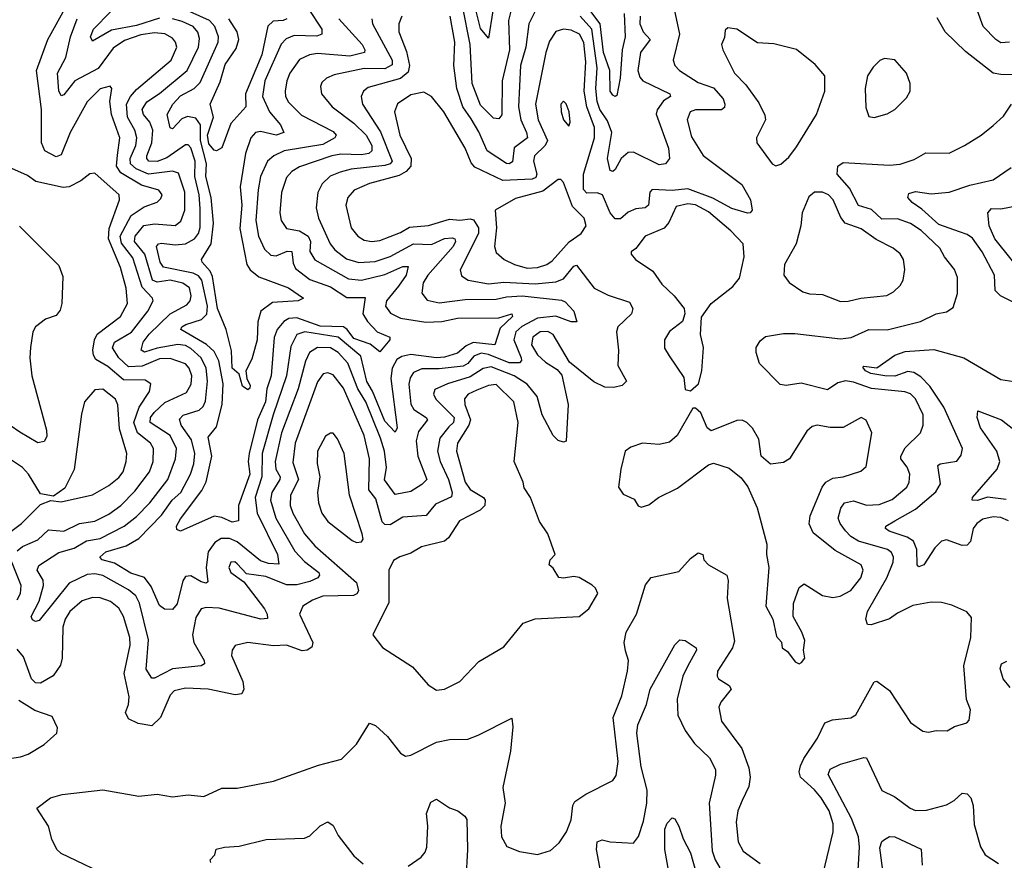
# Model space of a CAD drawing. Extents: x 1443846 to 1577407, y 839182 to 927291.
# Tile 524 of 535: x 1560544 to 1564348, y 908194 to 911441. Entities that reach past the tile are written whole.
import ezdxf

# ---------------------------------------------------------------- set-up
doc = ezdxf.new("R2010")
doc.units = 0

msp = doc.modelspace()

# ---------------------------------------------------------------- linework, layer by layer
at = {"layer": '0CON20XD'}
for points in [[(1562560, 911525), (1562511.6, 911425), (1562499, 911335), (1562479.5, 911265), (1562470.6, 911105), (1562480.1, 911055), (1562502.5, 911005), (1562505.5, 910984.5), (1562455, 910945.9), (1562447.6, 910892.4), (1562435.6, 910884.4), (1562425, 910886.3), (1562349.7, 910935), (1562318.5, 911008.5), (1562288.5, 911058.5), (1562256.6, 911105), (1562233.3, 911175), (1562221.9, 911265), (1562225.2, 911355), (1562207, 911455)], [(1562372.6, 911475), (1562355, 911370), (1562325, 911407.7), (1562297.8, 911515)], [(1563072, 911482), (1563093.2, 911385), (1563069.1, 911285), (1563075.5, 911265), (1563093.3, 911245), (1563165, 911198.4), (1563225, 911177.6), (1563262.3, 911135), (1563268.7, 911115), (1563267.5, 911102.5), (1563255, 911092.9), (1563155, 911093), (1563134.7, 911085), (1563122.4, 911055), (1563138.9, 910988.9), (1563185, 910916.5), (1563334.5, 910805), (1563367.8, 910745), (1563374.2, 910705.8), (1563366.2, 910695), (1563355.5, 910694.5), (1563295, 910711.6), (1563222.3, 910752.3), (1563125, 910788.5), (1563065, 910781.3), (1562988, 910785), (1562979.1, 910775), (1562973.6, 910725), (1562960, 910715), (1562925, 910710.7), (1562895, 910697.5), (1562865, 910672.1), (1562845, 910671.8), (1562824.8, 910694.8), (1562795.2, 910765.2), (1562775, 910772.6), (1562735, 910771.6), (1562722.5, 910785), (1562722, 910845), (1562764.5, 910985), (1562765.2, 911024.8), (1562735.8, 911105), (1562724.3, 911165), (1562730.9, 911279.1), (1562723.5, 911353.5), (1562706.9, 911385), (1562675, 911400.3), (1562644.7, 911405.3), (1562615, 911396.4), (1562591.4, 911358.6), (1562576.7, 911315), (1562536.9, 911115), (1562547.3, 911055), (1562583.5, 910975), (1562574.4, 910955.6), (1562533, 910915), (1562529.3, 910895), (1562542.1, 910845), (1562538, 910832), (1562524.3, 910825.7), (1562410.6, 910820.6), (1562302.1, 910872.1), (1562287.9, 910887.9), (1562264.7, 910945), (1562183.1, 911085), (1562135.2, 911145.2), (1562105, 911162), (1562055, 911151.1), (1562003.9, 911116.1), (1561992.8, 911085), (1562013, 910995), (1562057.2, 910905), (1562054.8, 910875), (1562036.7, 910855), (1562010.1, 910839.9), (1561895, 910808.5), (1561837, 910783), (1561812.5, 910755), (1561804.6, 910725), (1561825, 910637.5), (1561850.5, 910605), (1561875, 910589.3), (1561905, 910584.2), (1561935, 910588.6), (1562015, 910619.4), (1562050.1, 910639.9), (1562123.7, 910646.3), (1562205, 910670.3), (1562245, 910667), (1562285, 910672.4), (1562297.6, 910667.6), (1562316.8, 910636.8), (1562316.1, 910615), (1562245.3, 910475), (1562251.2, 910451.2), (1562277.1, 910435), (1562355, 910421.2), (1562415, 910427), (1562535, 910420.8), (1562615, 910429.2), (1562645, 910440.2), (1562685, 910489.6), (1562695, 910492.5), (1562764.1, 910404.1), (1562817.4, 910377.4), (1562900.4, 910350.4), (1562912.5, 910325), (1562907.1, 910305), (1562855.3, 910255), (1562849.7, 910235), (1562857.5, 910165), (1562854.5, 910105), (1562888.6, 910045), (1562872.1, 910027.9), (1562839.3, 910020.7), (1562805, 910021.1), (1562762.1, 910042.1), (1562668.6, 910118.6), (1562604.7, 910225), (1562585, 910236.5), (1562555, 910236), (1562526.5, 910215), (1562521.2, 910185), (1562545, 910146.1), (1562575, 910118.2), (1562620, 910090), (1562638, 910068), (1562662.5, 909955), (1562655, 909813.3), (1562645, 909808.8), (1562625, 909816), (1562604.6, 909834.6), (1562562.4, 909915), (1562543, 909985), (1562505, 910033.8), (1562454.1, 910065), (1562365, 910100.3), (1562335, 910094.1), (1562285, 910061.4), (1562196.5, 910035), (1562148, 910012), (1562142.3, 909995), (1562152, 909975), (1562222.9, 909905), (1562220.6, 909885), (1562202, 909868), (1562167.3, 909825), (1562158.9, 909775), (1562168.1, 909735), (1562200.3, 909665), (1562214.3, 909615), (1562212.4, 909597.6), (1562150.3, 909569.7), (1562115, 909525.4), (1562025, 909519.7), (1561975, 909490.4), (1561955, 909490.5), (1561945, 909501.8), (1561920.5, 909590.5), (1561893, 909625), (1561896.2, 909745), (1561875.4, 909835.4), (1561795, 910018.2), (1561755, 910069.3), (1561735, 910077.3), (1561716.5, 910073.5), (1561695, 910042.2), (1561608.8, 909805), (1561599.5, 909730.5), (1561621, 909665), (1561590.6, 909605), (1561589.6, 909565), (1561599.1, 909535), (1561645, 909455.3), (1561685, 909409.2), (1561845, 909266.8), (1561853.1, 909235), (1561846.8, 909223.2), (1561833.6, 909216.4), (1561715, 909213.7), (1561675, 909198.2), (1561638.5, 909175), (1561625.5, 909145), (1561677.3, 909035), (1561672.6, 909017.4), (1561655, 909005.3), (1561635, 909003.5), (1561575, 909024.7), (1561525, 909021.8), (1561425, 909035.4), (1561376.5, 909023.5), (1561364.6, 909005.4), (1561362.9, 908985), (1561406.4, 908885), (1561409.6, 908855), (1561402.6, 908837.4), (1561377.1, 908832.9), (1561272.5, 908855), (1561185, 908858.8), (1561141.2, 908848.8), (1561125, 908831.4), (1561087.9, 908745), (1561055, 908712.6), (1561001.6, 908721.6), (1560965, 908740.6), (1560952.8, 908765), (1560965.2, 908795), (1560967.8, 908825), (1560947.5, 908915), (1560971.3, 909025), (1560970.2, 909055), (1560945.2, 909135.2), (1560927.9, 909167.9), (1560895, 909194.1), (1560855, 909208.1), (1560825, 909208.7), (1560785, 909196.1), (1560738.3, 909155), (1560720.3, 909125), (1560711.1, 909095), (1560708.4, 908975), (1560702.4, 908947.6), (1560673.3, 908906.7), (1560625, 908877.9), (1560605, 908879.3), (1560589.5, 908895), (1560559.3, 908979.3), (1560535, 909009.1)], [(1560922.4, 910917.6), (1560930.6, 910985), (1560899.3, 911075), (1560892.8, 911125), (1560900, 911175), (1560894, 911184), (1560855, 911174.6), (1560805, 911123.5), (1560738.8, 911005), (1560705, 910919.6), (1560685, 910911.4), (1560641.8, 910935), (1560628.6, 910965), (1560629, 911095), (1560608.9, 911245), (1560652.8, 911365), (1560725.5, 911494.5)], [(1561085, 911447.7), (1560995, 911419.5), (1560898.5, 911401.5), (1560825, 911358.6), (1560817.3, 911375), (1560830, 911405), (1560895, 911472.3)], [(1561659.1, 911485), (1561711.9, 911405), (1561710.9, 911385), (1561692, 911378), (1561605, 911380), (1561573.1, 911366.9), (1561555, 911346.2), (1561491, 911205), (1561482.5, 911145), (1561509.3, 911085), (1561551.2, 911035), (1561564.4, 911005), (1561535, 910994.8), (1561475, 911008.8), (1561455, 911005.9), (1561436.9, 910985), (1561416, 910925), (1561396.2, 910795), (1561402.8, 910725), (1561395.1, 910635.1), (1561422.1, 910495), (1561435.1, 910475.1), (1561468.5, 910448.5), (1561582.5, 910405), (1561640, 910365), (1561620, 910355), (1561521.4, 910348.6), (1561475.3, 910315), (1561464.7, 910274.7), (1561461.9, 910205), (1561440.6, 910129.4), (1561417.5, 910085), (1561421.4, 910055), (1561435, 910027.5), (1561432.7, 910017.3), (1561425, 910011.2), (1561405, 910025.7), (1561391.5, 910071.5), (1561364.8, 910095), (1561362.5, 910162.5), (1561342.5, 910245), (1561308.8, 910325), (1561288.8, 910448.8), (1561280.3, 910470.3), (1561249.1, 910505), (1561246.6, 910515), (1561283.6, 910575), (1561293, 910655), (1561284.2, 910755), (1561263.2, 910835), (1561265.6, 910885), (1561242.1, 910975), (1561243.3, 911035), (1561225, 911060.6), (1561192.8, 911067.2), (1561171.2, 911058.8), (1561135, 911020), (1561125, 911023.3), (1561113.7, 911075), (1561135.7, 911115), (1561165, 911147), (1561218.7, 911175), (1561241.9, 911198.1), (1561310.4, 911355), (1561311.7, 911375), (1561298.5, 911415), (1561278.1, 911438.1), (1561165, 911489.1)], [(1562444, 911485), (1562432, 911438), (1562436.6, 911325), (1562407.8, 911205), (1562406.8, 911073.2), (1562395, 911058.1), (1562375, 911060.9), (1562325, 911111.3), (1562292.3, 911195), (1562284.6, 911345), (1562255.4, 911495)], [(1562864.2, 911215), (1562851.4, 911148.6), (1562845, 911144.3), (1562835, 911150), (1562825.6, 911165), (1562824, 911245), (1562799.2, 911315), (1562786.2, 911425), (1562739.1, 911489.1)], [(1562879.9, 911465), (1562883.3, 911375), (1562872.3, 911325), (1562864.2, 911215)], [(1564368, 911355), (1564335, 911352.2), (1564315, 911364.7), (1564265.8, 911415), (1564244.8, 911475)], [(1562020.3, 911455), (1562009.2, 911425), (1562009.3, 911395), (1562038.4, 911318.4), (1562050.2, 911265), (1562045, 911238.8), (1562015, 911213.6), (1561891, 911179), (1561872.9, 911165), (1561863.9, 911145), (1561868.4, 911115), (1561937.6, 911007.6), (1561983.6, 910895), (1561975.1, 910884.9), (1561955, 910878.4), (1561825, 910864.5), (1561782.8, 910852.8), (1561743.2, 910836.8), (1561713.1, 910806.9), (1561695.7, 910774.3), (1561689.2, 910715), (1561698.8, 910675), (1561743.8, 910575), (1561761.8, 910551.8), (1561807.3, 910517.3), (1561855, 910502.9), (1561917, 910507), (1561975, 910526.2), (1562065, 910575.2), (1562135, 910572.2), (1562185, 910595.6), (1562215, 910599.1), (1562224.7, 910594.7), (1562228, 910585), (1562218.4, 910565), (1562120.8, 910455), (1562103.5, 910425), (1562097.3, 910385), (1562117.8, 910357.8), (1562165, 910348), (1562265, 910360), (1562385, 910361.6), (1562425, 910371.1), (1562485, 910374.5), (1562637.9, 910357.9), (1562651.7, 910351.7), (1562684.4, 910315), (1562696.1, 910273.9), (1562675, 910273.5), (1562615.4, 910295.4), (1562545, 910288.8), (1562483.7, 910256.3), (1562461.1, 910235), (1562453, 910205), (1562481.2, 910135), (1562483.2, 910125), (1562474.8, 910115.2), (1562435, 910116.3), (1562355, 910148.4), (1562327.5, 910152.5), (1562299.2, 910140.8), (1562275, 910113.3), (1562257.2, 910102.8), (1562165, 910092.4), (1562098.1, 910091.9), (1562065, 910078.2), (1562052.3, 910057.7), (1562046.9, 910033.1), (1562055, 909955.6), (1562067.1, 909935), (1562114.6, 909905), (1562120, 909895), (1562085, 909850.4), (1562075.5, 909814.5), (1562082.9, 909755), (1562117.1, 909665), (1562097.6, 909645), (1562055, 909619.1), (1561995, 909607.5), (1561953.1, 909663.1), (1561961.8, 909711.8), (1561953, 909775), (1561938.2, 909825), (1561881.4, 909965), (1561850.4, 910015), (1561812.3, 910115), (1561775, 910156.2), (1561745, 910174), (1561694.3, 910175), (1561663.3, 910155), (1561648, 910122), (1561620.1, 910015), (1561555.8, 909845), (1561530.6, 909735), (1561533.9, 909705), (1561550.3, 909675), (1561549.7, 909665), (1561518.1, 909615), (1561512.7, 909585), (1561533.2, 909515), (1561607.4, 909387.4), (1561645, 909348.1), (1561699.7, 909305), (1561702.7, 909295), (1561696.4, 909285), (1561665, 909270.9), (1561615, 909258.5), (1561575, 909258.3), (1561495, 909290.1), (1561420.7, 909300.7), (1561385, 909339.2), (1561375, 909346.2), (1561360, 909345), (1561352.7, 909325), (1561360, 909305), (1561409.6, 909269.6), (1561489.5, 909165), (1561500.7, 909145), (1561502.2, 909127.8), (1561475.3, 909124.7), (1561315, 909167.6), (1561265, 909170.3), (1561245.2, 909164.8), (1561225, 909131.4), (1561211.3, 909065), (1561217.4, 909035), (1561257.5, 908965), (1561257.7, 908952.3), (1561245.2, 908944.8), (1561135, 908933.8), (1561065, 908896.9), (1561055, 908898), (1561032.7, 908932.7), (1561042.3, 909045), (1561007.3, 909187.3), (1560992.5, 909215), (1560965, 909238.8), (1560865, 909294), (1560835, 909300.3), (1560805, 909297.4), (1560735.9, 909264.1), (1560619.3, 909120.7), (1560605, 909116.7), (1560593.2, 909123.2), (1560589.2, 909135), (1560620, 909195), (1560636.8, 909255), (1560635.5, 909275.5), (1560611.3, 909315), (1560617.8, 909332.2), (1560695, 909382.5), (1560755, 909400.2), (1560802.4, 909427.6), (1560855, 909436.7), (1560948.4, 909485), (1560995, 909522.1), (1561046.9, 909575), (1561116.5, 909665), (1561146.8, 909745), (1561150, 909785), (1561125.6, 909835), (1561048.6, 909885), (1561049.2, 909905), (1561063.3, 909923.3), (1561105, 909962.9), (1561189, 910001), (1561206.3, 910033.7), (1561209, 910065), (1561199.2, 910095), (1561185, 910111.4), (1561125, 910131.9), (1561085, 910131.4), (1561017.3, 910102.7), (1560965, 910100.6), (1560926.8, 910135), (1560903.3, 910173.3), (1560910, 910195), (1560975.7, 910234.3), (1561039.7, 910315), (1561059.5, 910355), (1561056.7, 910365), (1561017.5, 910407.5), (1560981.1, 910521.1), (1560937.9, 910577.9), (1560932.5, 910605), (1560974.5, 910685.5), (1561025, 910718.4), (1561075, 910736.1), (1561089.9, 910750.1), (1561094.5, 910765), (1561082.4, 910782.4), (1561015, 910802.3), (1560935, 910849.7), (1560918.1, 910875), (1560922.4, 910917.6)], [(1561904.7, 911445), (1561906.9, 911425), (1561983.7, 911285), (1561982.6, 911267.4), (1561955, 911252), (1561875, 911252.9), (1561758.8, 911228.8), (1561728.9, 911215), (1561711.7, 911198.3), (1561706.2, 911183.8), (1561710, 911155), (1561751.1, 911105), (1561835, 911041.3), (1561882.5, 910995), (1561904.8, 910955), (1561904.2, 910935), (1561892.5, 910925), (1561865, 910918.8), (1561785, 910921.2), (1561750, 910915), (1561625, 910873.3), (1561595.4, 910855), (1561575, 910831.4), (1561555.9, 910774.1), (1561548.8, 910695), (1561554.6, 910665), (1561574.7, 910634.7), (1561625, 910625.2), (1561658.5, 910605), (1561667.5, 910585), (1561665.5, 910545.5), (1561685, 910514.2), (1561815, 910440.5), (1561865, 910435.5), (1561955, 910457.2), (1562025, 910487.8), (1562045, 910487.5), (1562037.5, 910455), (1562008.1, 910411.9), (1561961.5, 910355), (1561957.8, 910335), (1561977.2, 910307.2), (1562015, 910288.4), (1562112.7, 910272.7), (1562175, 910275.2), (1562235, 910288.7), (1562395, 910289.5), (1562445.4, 910305.4), (1562448.1, 910295), (1562400.5, 910249.5), (1562379.2, 910185), (1562295.7, 910194.3), (1562268.5, 910181.5), (1562235, 910152.8), (1562185, 910137.9), (1562155, 910135.1), (1562055, 910147.3), (1562020.2, 910139.8), (1562001.4, 910128.6), (1561983.5, 910095), (1561978.6, 910055), (1562002.1, 909865), (1561995, 909847.5), (1561955, 909890.7), (1561906.6, 910006.6), (1561885, 910043.9), (1561861.5, 910141.5), (1561775, 910214.4), (1561645.2, 910234.8), (1561615.1, 910224.9), (1561591.6, 910178.4), (1561575.4, 910065), (1561523.9, 909915), (1561481.1, 909765), (1561479.2, 909675), (1561453.4, 909595), (1561461.2, 909535), (1561540, 909375), (1561545, 909337.5), (1561505, 909340.4), (1561475, 909350.2), (1561385, 909424.5), (1561355, 909436.5), (1561323.2, 909436.8), (1561298.4, 909421.6), (1561272.6, 909385), (1561265.2, 909325.2), (1561270.7, 909269.3), (1561265, 909264.6), (1561245, 909269.6), (1561205, 909293.1), (1561185, 909290), (1561175, 909274), (1561153.1, 909185), (1561135, 909162.3), (1561104, 909164), (1561085, 909177.5), (1561051.7, 909251.7), (1561025.9, 909285.9), (1560973.4, 909303.4), (1560911.1, 909341.1), (1560862.7, 909355), (1560854, 909365), (1560877.5, 909385), (1560955, 909409.1), (1561005, 909436.7), (1561092.6, 909527.4), (1561133.5, 909585), (1561166.7, 909615), (1561204.1, 909685), (1561217.3, 909725), (1561220.5, 909765), (1561207.6, 909817.6), (1561168.2, 909875), (1561161.7, 909898.3), (1561176.1, 909913.9), (1561237.6, 909932.4), (1561253.3, 909946.7), (1561262.5, 909967.5), (1561270.3, 910045), (1561264.9, 910095), (1561245.5, 910135), (1561205, 910170.5), (1561185, 910182.8), (1561155, 910186.7), (1561075, 910172.4), (1561026.6, 910156.6), (1561012.9, 910165), (1561021.5, 910195), (1561043.8, 910226.2), (1561125.6, 910304.4), (1561190.5, 910339.5), (1561202.8, 910355), (1561207, 910375), (1561199.8, 910405), (1561175, 910423.8), (1561125, 910435.4), (1561075, 910427.8), (1561057.5, 910435), (1561027.6, 910535), (1560987.3, 910585), (1560990.6, 910605), (1561023.9, 910646.1), (1561065, 910652.5), (1561145, 910645.9), (1561167.2, 910662.8), (1561181.6, 910705), (1561182, 910775), (1561158.3, 910848.3), (1561135, 910856.8), (1561041.5, 910845), (1560994.8, 910865), (1560971.7, 910885), (1560971.6, 910905), (1560992.4, 910955), (1560997.2, 910985), (1560988.9, 911015), (1560960.6, 911065), (1560957.1, 911115), (1560971.7, 911145), (1560995, 911171.2), (1561129.7, 911285), (1561151.6, 911335), (1561146.8, 911355), (1561135, 911370), (1561105, 911386.5), (1561065, 911391), (1561012.6, 911382.6), (1560949.1, 911360.9), (1560905, 911331.6), (1560847.8, 911252.2), (1560757.8, 911205), (1560715, 911151.1), (1560705, 911147.5), (1560695, 911166.2), (1560690, 911235), (1560722.4, 911295), (1560741, 911375), (1560766.7, 911445)], [(1561776.8, 911445), (1561867.8, 911345), (1561878.2, 911325), (1561876.2, 911315), (1561819.4, 911300.6), (1561695, 911310.8), (1561663.8, 911306.2), (1561625, 911287.8), (1561587.4, 911235), (1561575.7, 911205), (1561570, 911165), (1561571.6, 911145), (1561583, 911123), (1561632.5, 911072.5), (1561755, 911009.1), (1561766.4, 910995), (1561762.2, 910985), (1561715, 910959.4), (1561565.7, 910934.3), (1561526.2, 910915), (1561501.2, 910895), (1561473.9, 910836.1), (1561465.5, 910784.5), (1561456.7, 910665), (1561466.5, 910605), (1561490, 910555), (1561515, 910531.6), (1561535, 910529.3), (1561577, 910547), (1561595, 910545.4), (1561601, 910501), (1561610.1, 910480.1), (1561665, 910437.1), (1561745, 910408.8), (1561807.7, 910367.7), (1561878.6, 910368.6), (1561869.8, 910305), (1561888.1, 910275), (1561925.6, 910235), (1561973.8, 910215), (1561973.8, 910205), (1561935, 910158.6), (1561898.4, 910188.4), (1561835, 910209.3), (1561809.8, 910245), (1561794.9, 910254.9), (1561705, 910256.9), (1561615, 910289.6), (1561583.6, 910286.4), (1561564.2, 910275.8), (1561538.8, 910245), (1561526.9, 910213.1), (1561515.1, 910064.9), (1561499.5, 910015), (1561493.4, 909965), (1561462.3, 909895), (1561431.2, 909765), (1561427.4, 909735), (1561433.1, 909685), (1561390, 909565), (1561389.2, 909505), (1561365, 909500.6), (1561325, 909518.6), (1561295, 909522.8), (1561165, 909465.6), (1561151.7, 909471.7), (1561149.6, 909485), (1561165, 909512.9), (1561247.7, 909622.3), (1561264.5, 909655.5), (1561286.8, 909755), (1561272, 909828), (1561305, 909868.6), (1561326.4, 909955), (1561330.8, 910035), (1561313, 910123), (1561295, 910158.9), (1561266.5, 910186.5), (1561166.2, 910245), (1561170.7, 910255), (1561185.7, 910264.3), (1561246.8, 910283.2), (1561266.7, 910303.3), (1561269.5, 910335), (1561248, 910435), (1561235, 910451.3), (1561215, 910462.3), (1561099.7, 910485), (1561086.6, 910505), (1561073.3, 910565), (1561080.8, 910575), (1561092.6, 910577.4), (1561145, 910571.8), (1561184.6, 910575.4), (1561219.8, 910595), (1561235.2, 910615), (1561241.8, 910638.2), (1561242, 910712), (1561237.3, 910765), (1561221.3, 910835), (1561222.3, 910895), (1561205, 910946.9), (1561195, 910958), (1561185, 910958.1), (1561112.5, 910907.5), (1561075, 910893), (1561042.7, 910895), (1561034.9, 910904.9), (1561035.5, 910915), (1561054.9, 910965.1), (1561058.4, 911015), (1561047.4, 911045), (1561022.1, 911075), (1561017.8, 911095), (1561035, 911123.9), (1561083.9, 911156.1), (1561190.8, 911245), (1561234.5, 911335), (1561238.4, 911368.4), (1561233, 911393), (1561214.2, 911415), (1561172.3, 911435), (1561135, 911445.1)], [(1561576.1, 911445), (1561562.1, 911437.9), (1561524, 911436), (1561503.3, 911416.7), (1561479.1, 911305), (1561417.2, 911155), (1561417.9, 911105), (1561360.1, 911039.9), (1561325, 910945.8), (1561305, 910934.4), (1561295, 910937.1), (1561275, 910962), (1561270, 910995), (1561293.5, 911065), (1561280, 911115), (1561318.3, 911201.7), (1561338.6, 911268.6)], [(1561338.6, 911268.6), (1561380, 911330), (1561390.8, 911365), (1561384.5, 911395), (1561352.7, 911445)], [(1562941, 911455), (1562940, 911425), (1562953.4, 911395), (1562980, 911365), (1562941.9, 911315), (1562932.6, 911245), (1562939.3, 911219.3), (1562951.5, 911205), (1563056, 911155), (1563058, 911145), (1563031.5, 911128.5), (1563007.1, 911092.9), (1563003.3, 911076.7), (1563050.9, 910945), (1563054.4, 910905.6), (1563038.8, 910885), (1563015, 910880), (1562915, 910929.5), (1562895, 910928.8), (1562868.4, 910905), (1562845, 910862.5), (1562835, 910854.4), (1562825, 910859.2), (1562814.8, 910904.8), (1562831.7, 911005), (1562815, 911050), (1562785.8, 911095), (1562775.5, 911125), (1562770.4, 911175), (1562775.1, 911254.9), (1562754.8, 911404.8), (1562709.9, 911455)], [(1564405, 911227.9), (1564335, 911229.1), (1564305, 911235.4), (1564198, 911318), (1564120, 911395), (1564088, 911448)], [(1563465, 910876.2), (1563485, 910883.8), (1563515, 910910), (1563545, 910950), (1563622.8, 911075), (1563654.7, 911165), (1563654.5, 911224.5), (1563617.7, 911267.7), (1563545, 911325.7), (1563457.7, 911347.7), (1563395, 911352.4), (1563315, 911404.5), (1563279.5, 911410.5), (1563269.1, 911400.9), (1563266.9, 911373.1), (1563255.8, 911345), (1563260.6, 911325), (1563305.4, 911235), (1563349.3, 911189.3), (1563400, 911120), (1563422.8, 911072.8), (1563425.4, 911054.6), (1563390.8, 910985), (1563392, 910965), (1563451.2, 910885), (1563465, 910876.2)], [(1563845, 911064), (1563895, 911077.5), (1563925, 911094), (1563970.5, 911139.5), (1563983.8, 911165), (1563983.8, 911195), (1563970, 911235), (1563925, 911286), (1563885, 911292), (1563866.8, 911283.2), (1563841.4, 911258.6), (1563820, 911225), (1563810, 911175), (1563812.7, 911102.7), (1563825, 911067.5), (1563845, 911064)], [(1562665, 911030), (1562670.8, 911045), (1562666.8, 911085), (1562655, 911116), (1562645, 911126.2), (1562634.5, 911115), (1562635.7, 911085), (1562645, 911054), (1562665, 911030)], [(1563905, 908850), (1563985, 908726), (1564033.2, 908693.2), (1564055, 908688.6), (1564085, 908694.6), (1564126.6, 908693.4), (1564155, 908710), (1564202.5, 908725), (1564212.5, 908735), (1564216.7, 908775), (1564201.2, 908815), (1564191.9, 908945), (1564219.2, 909055), (1564221.7, 909131.7), (1564203.6, 909153.6), (1564145, 909179.2), (1564105, 909189.4), (1564065, 909190.5), (1563995, 909177.8), (1563935, 909149.1), (1563905, 909126.9), (1563834, 909104), (1563820, 909105), (1563813.1, 909125), (1563819.7, 909155), (1563893.7, 909285), (1563918.4, 909345), (1563920.3, 909365), (1563912.5, 909382.5), (1563897.1, 909395), (1563785, 909427.2), (1563755, 909444.8), (1563735, 909466), (1563713.4, 909495), (1563706.6, 909515), (1563715.8, 909554.2), (1563730, 909575), (1563765, 909583.1), (1563815, 909565.7), (1563865, 909568.4), (1563915, 909588.2), (1563971.3, 909635), (1563980.6, 909655), (1563982.7, 909685), (1563972.4, 909712.4), (1563947.6, 909745), (1563948.1, 909755), (1563965, 909787.2), (1564023.8, 909845), (1564033.9, 909875), (1564034.1, 909915), (1564005, 909976.1), (1563985, 909995.3), (1563963.6, 910003.6), (1563835, 910016.1), (1563765, 910041.3), (1563735, 910046), (1563705, 910038.1), (1563665, 910010.9), (1563563, 910037), (1563505, 910027.5), (1563481.9, 910031.9), (1563402.7, 910112.7), (1563388.8, 910155), (1563388.8, 910175), (1563405, 910201.2), (1563425, 910217.5), (1563495, 910229.6), (1563538.5, 910228.5), (1563715, 910208.9), (1563756.8, 910213.2), (1563825, 910244.5), (1563895, 910243.4), (1564024.1, 910275.9), (1564085, 910304.5), (1564125, 910312.5), (1564150, 910330), (1564166.5, 910383.5), (1564167.3, 910445), (1564155.9, 910475.9), (1564117.1, 910525), (1564098.9, 910558.9), (1564027.1, 910627.2), (1563985, 910653.6), (1563935, 910672.5), (1563875, 910670.8), (1563835, 910707.9), (1563785, 910724), (1563750.1, 910790.1), (1563702.6, 910845), (1563704.7, 910875.3), (1563725, 910889.2), (1563905, 910878.8), (1563945, 910882.9), (1563999.2, 910900.8), (1564045, 910926.9), (1564134.3, 910925.7), (1564194.5, 910955.5), (1564258, 910995), (1564305, 911033.1), (1564345, 911069.2), (1564375.5, 911114.5)], [(1560535, 909389.3), (1560555, 909405.6), (1560615, 909431.4), (1560655, 909470.3), (1560715, 909464.8), (1560775, 909495.2), (1560835, 909503.5), (1560888.9, 909531.1), (1560934.7, 909565), (1560989.6, 909620.4), (1561045.2, 909695), (1561059.3, 909735), (1561061.4, 909785), (1561049.4, 909805), (1560999.8, 909845), (1560985.6, 909885), (1561005.9, 909944.1), (1561045.9, 910005), (1561051.1, 910035), (1561028.4, 910048.4), (1560945, 910049.9), (1560885, 910101.6), (1560839, 910129), (1560829.2, 910145), (1560826.9, 910165), (1560833.5, 910205), (1560843.8, 910226.2), (1560933.5, 910295), (1560961.3, 910345), (1560956.1, 910403.9), (1560933.4, 910483.4), (1560887, 910595), (1560889.4, 910635), (1560929.7, 910745), (1560928.2, 910765), (1560835, 910848), (1560815, 910846), (1560780.7, 910819.3), (1560735, 910795.4), (1560712.6, 910792.6), (1560606.8, 910816.8), (1560575, 910838.8), (1560513.3, 910866.7)], [(1564407.5, 910337.5), (1564333.5, 910375), (1564312.5, 910395), (1564310.3, 910455), (1564262.7, 910545), (1564225, 910597.2), (1564205, 910611.4), (1564175, 910621.5), (1564095, 910649.8), (1564029.3, 910709.3), (1563991.5, 910735), (1563975.6, 910755), (1563979.6, 910770.4), (1564005, 910777.2), (1564065, 910768.9), (1564135, 910775.3), (1564215, 910802.6), (1564305, 910822.8), (1564375, 910870)], [(1562505, 910481.9), (1562545, 910484.4), (1562580, 910495), (1562600.7, 910509.3), (1562666.9, 910583.1), (1562713.5, 910615), (1562732.5, 910645), (1562725.5, 910675), (1562679.5, 910719.5), (1562645, 910812), (1562635, 910824.2), (1562625, 910824.2), (1562565, 910779), (1562459.2, 910750.8), (1562381.4, 910705), (1562386.6, 910636.6), (1562379.1, 910565), (1562385, 910542), (1562415.7, 910515), (1562455.7, 910495.7), (1562505, 910481.9)], [(1563715, 910352.9), (1563745, 910354.5), (1563793.9, 910366.1), (1563893.9, 910376.1), (1563919.8, 910390.2), (1563945.6, 910415), (1563956.7, 910435), (1563963.8, 910476.2), (1563957.9, 910515), (1563945, 910537.1), (1563918.5, 910558.5), (1563852.5, 910592.5), (1563795, 910632.9), (1563733.5, 910655), (1563716.9, 910676.9), (1563686.7, 910745), (1563668.1, 910765), (1563645, 910775.3), (1563615, 910774.6), (1563593.4, 910756.6), (1563567.2, 910695), (1563562, 910645), (1563543.9, 910575), (1563498.8, 910495), (1563496.4, 910455), (1563516.3, 910426.3), (1563569.5, 910389.5), (1563595, 910381.8), (1563645, 910379.5), (1563715, 910352.9)], [(1563135, 910007.5), (1563165.9, 910034.1), (1563179.2, 910085), (1563185.7, 910175), (1563174.3, 910225), (1563178.3, 910291.7), (1563215.6, 910344.4), (1563299.5, 910410.5), (1563325, 910442.5), (1563343.2, 910525), (1563338.8, 910575), (1563291.8, 910625), (1563205, 910699.3), (1563155, 910726.5), (1563125, 910730), (1563080.8, 910719.2), (1563051.7, 910658.3), (1563034.2, 910635.8), (1562960.6, 910605), (1562925, 910558), (1562906.7, 910545), (1562906.2, 910535), (1562922.9, 910515), (1562990.1, 910470.1), (1563025, 910420), (1563072.9, 910375), (1563110.8, 910325), (1563114.2, 910305), (1563104.2, 910275), (1563055, 910236.9), (1563035.6, 910205), (1563035, 910172.5), (1563052.6, 910142.6), (1563109.5, 910059.5), (1563115, 910012.5), (1563135, 910007.5)], [(1564437.4, 910437.4), (1564311.2, 910595), (1564289.2, 910645), (1564284.6, 910695), (1564298.2, 910711.8), (1564335, 910711.2), (1564395, 910722.5)], [(1560543.4, 910643.4), (1560695, 910491.4), (1560710.4, 910449.6), (1560707.1, 910345), (1560701.1, 910318.9), (1560685, 910299.1), (1560644.3, 910285), (1560605.3, 910254.7), (1560595.5, 910235), (1560585.5, 910175), (1560583.3, 910135), (1560590.9, 910065), (1560648.2, 909855), (1560648.5, 909831.5), (1560638.8, 909811.2), (1560615, 909807.1), (1560545, 909847.3), (1560469.9, 909899.9)], [(1564363.8, 909505), (1564335, 909518.6), (1564305, 909520.3), (1564265, 909511.6), (1564241.2, 909495), (1564227.9, 909475), (1564216.9, 909425), (1564205, 909411.5), (1564185, 909409.6), (1564125, 909432), (1564105, 909426.8), (1564079, 909401), (1564037.3, 909335), (1564017.3, 909327.3), (1564011.8, 909335), (1564010, 909395), (1563996.5, 909426.5), (1563972.1, 909442.1), (1563903.3, 909465), (1563889.1, 909475), (1563890.8, 909485), (1563925, 909505.6), (1564005, 909549.8), (1564083.2, 909616.8), (1564101.3, 909648.7), (1564091.2, 909718.8), (1564100, 909725), (1564164.7, 909735.3), (1564181.7, 909758.3), (1564186.2, 909785), (1564114.8, 909945), (1564060, 910025), (1564025, 910062.2), (1563998, 910078), (1563975, 910082.2), (1563925, 910063.9), (1563886.2, 910065), (1563832.5, 910075), (1563811.9, 910085), (1563800.8, 910099.2), (1563805, 910103.3), (1563855, 910096.4), (1563925.2, 910144.8), (1563965, 910159.3), (1564075, 910167.8), (1564192, 910135), (1564335, 910051.9), (1564385, 910042.9)], [(1560505, 909460.3), (1560551.2, 909495), (1560625, 909568), (1560665, 909583.8), (1560705, 909578.6), (1560825, 909605.4), (1560888.8, 909641.2), (1560927.2, 909672.8), (1560943.8, 909695), (1560956.2, 909735), (1560958.3, 909765), (1560930.2, 909860.2), (1560922.9, 909952.9), (1560914.4, 909975), (1560865, 910014.5), (1560835, 910011.1), (1560794.5, 909965), (1560782.7, 909917.3), (1560755, 909703.8), (1560718.3, 909631.7), (1560675, 909600), (1560625, 909610), (1560578.2, 909685), (1560555, 909711.5), (1560505, 909745.4)], [(1562155, 908850.8), (1562185, 908854.4), (1562245, 908884.3), (1562318.3, 908961.7), (1562415, 909018.8), (1562489.5, 909110.5), (1562535, 909126.7), (1562705, 909136.2), (1562742.5, 909165), (1562778, 909225), (1562769.2, 909245), (1562756.4, 909256.4), (1562705, 909285.8), (1562685, 909290), (1562645, 909283.3), (1562626.4, 909286.4), (1562605, 909322.5), (1562590, 909335), (1562593.8, 909355), (1562613.3, 909375), (1562584, 909455), (1562552.1, 909502.1), (1562518, 909595), (1562492.7, 909632.7), (1562489.2, 909655), (1562454.6, 909734.6), (1562469.7, 909885), (1562452.9, 909965), (1562385, 910031.6), (1562355, 910027.6), (1562310.2, 910009.8), (1562276.9, 909995), (1562263.1, 909976.9), (1562264.3, 909955), (1562285.7, 909895), (1562279.1, 909875), (1562235.2, 909805), (1562231.5, 909775), (1562265, 909654.4), (1562285, 909626.9), (1562335.8, 909595.7), (1562341.8, 909585), (1562341.1, 909565), (1562323.7, 909546.3), (1562242.7, 909505), (1562200.6, 909439.4), (1562185, 909426.1), (1562096.2, 909405), (1562055, 909380), (1562013.3, 909366.7), (1561988.3, 909351.7), (1561970, 909315), (1561970.7, 909189.3), (1561908.8, 909065), (1561946, 909016), (1562061.3, 908941.3), (1562121.7, 908871.7), (1562155, 908850.8)], [(1563555, 908953.3), (1563565, 908957.5), (1563576.7, 908975), (1563572.5, 909005), (1563577, 909043), (1563566.2, 909075), (1563532, 909135), (1563534.1, 909185.9), (1563555, 909247.5), (1563575, 909261.2), (1563645, 909216.7), (1563685, 909208.6), (1563714.3, 909214.3), (1563755, 909235.7), (1563793.6, 909285), (1563802.7, 909315), (1563795, 909335.5), (1563695, 909390), (1563609, 909459), (1563593.8, 909493.8), (1563598, 909525), (1563644, 909635), (1563658.9, 909655), (1563685, 909669.8), (1563725, 909675.3), (1563793.3, 909696.7), (1563814.4, 909715), (1563836.7, 909845), (1563814.3, 909894.3), (1563795, 909904.2), (1563725, 909865.4), (1563675.3, 909865.3), (1563625, 909874.4), (1563605, 909869.2), (1563585, 909851.2), (1563517.5, 909745), (1563495, 909730.6), (1563445, 909724), (1563409.2, 909755), (1563400.2, 909820.2), (1563375, 909863.8), (1563353.3, 909885), (1563335, 909893.8), (1563315, 909893.3), (1563215, 909853.3), (1563200, 909865), (1563175, 909922.5), (1563155, 909940), (1563145, 909940), (1563084, 909835), (1563055, 909809.2), (1563015, 909800), (1562950, 909805), (1562905, 909790), (1562883.3, 909775), (1562866.2, 909705), (1562858, 909635), (1562875, 909608), (1562918.3, 909588.3), (1562933.6, 909563.6), (1562945, 909557.5), (1562975, 909567.5), (1563012.5, 909595), (1563085, 909631.2), (1563205, 909721.2), (1563225, 909728), (1563285, 909709.2), (1563331.4, 909671.4), (1563357.1, 909637.1), (1563392.9, 909555), (1563430, 909415), (1563429.4, 909375), (1563438.5, 909325), (1563427.1, 909175), (1563454.3, 909125), (1563468.3, 909058.3), (1563486.7, 909036.7), (1563490, 909015), (1563510, 909000), (1563540.5, 908960.5), (1563555, 908953.3)], [(1564355, 909587.3), (1564283, 909597), (1564244.1, 909584.1), (1564224.3, 909585), (1564225.6, 909595), (1564320, 909705), (1564330.6, 909735), (1564319.5, 909775), (1564256.5, 909865), (1564243.5, 909905), (1564245, 909930), (1564337.5, 909895), (1564414.4, 909835)], [(1561845, 909421.4), (1561865, 909423.8), (1561870.8, 909435), (1561867.5, 909455), (1561817.9, 909605), (1561797.5, 909765), (1561772.6, 909822.6), (1561755, 909843.8), (1561745, 909844.2), (1561725, 909832.5), (1561695.3, 909774.7), (1561693.5, 909726.5), (1561703.6, 909675), (1561694.6, 909615), (1561698.5, 909575), (1561711.5, 909535), (1561735, 909502.7), (1561828.9, 909428.9), (1561845, 909421.4)], [(1560915, 908118.9), (1560705, 908220.6), (1560688, 908235), (1560668.8, 908275), (1560656.2, 908325), (1560610, 908395), (1560663.3, 908435), (1560707.8, 908447.8), (1560865, 908465.9), (1561005, 908441.5), (1561075, 908449.6), (1561135, 908439.2), (1561195, 908447.1), (1561255, 908440.6), (1561325, 908472.2), (1561385, 908472.5), (1561525, 908498.9), (1561698.7, 908561.3), (1561788, 908585), (1561845, 908642), (1561895, 908724), (1561918.8, 908715), (1561965, 908671.4), (1562015, 908608), (1562035, 908595.8), (1562055, 908600), (1562155, 908649.7), (1562205, 908660), (1562275, 908661.6), (1562315, 908677.6), (1562445, 908742.5), (1562448.7, 908708.7), (1562440.5, 908615), (1562410.4, 908475), (1562419.7, 908415), (1562403.2, 908325), (1562405.6, 908285), (1562426.6, 908246.6), (1562475, 908228.1), (1562545, 908215.6), (1562595, 908231.4), (1562628.6, 908261.4), (1562656, 908304), (1562675, 908350), (1562681.1, 908405), (1562688.6, 908421.4), (1562730.7, 908449.3), (1562835, 908502.5), (1562848.3, 908521.7), (1562856.1, 908575), (1562836.7, 908745), (1562870.4, 908829.6), (1562892.5, 908925), (1562895.9, 908965), (1562885, 909002.5), (1562878.9, 909035), (1562887.6, 909075), (1562927.3, 909145), (1562961.9, 909258.1), (1562984.2, 909285.8), (1563090.8, 909309.2), (1563135, 909360), (1563165, 909381.2), (1563183.3, 909375), (1563187.5, 909355), (1563205.7, 909335), (1563275.6, 909295), (1563280.8, 909275), (1563277.1, 909205), (1563305, 909040), (1563298.2, 909015), (1563240, 908925), (1563238.5, 908905), (1563244.4, 908895), (1563285, 908869.5), (1563292.5, 908855), (1563252.5, 908805), (1563245.4, 908785), (1563255, 908730.8), (1563333.8, 908625), (1563361.2, 908551.2), (1563366.1, 908515), (1563361.5, 908478.5), (1563335, 908424.3), (1563318, 908385), (1563311.6, 908341.6), (1563320, 908265), (1563339.1, 908229.1), (1563405, 908181.5)], [(1560535, 909200), (1560547.5, 909225), (1560549.5, 909255), (1560513.7, 909345)], [(1562797.1, 908105), (1562772.4, 908235), (1562775.7, 908265), (1562795, 908273.3), (1562825, 908264.6), (1562915, 908260), (1562934.7, 908285.3), (1562954.2, 908345), (1562967, 908415), (1562968, 908465), (1562945.3, 908555), (1562928.1, 908685), (1562932.5, 908717.5), (1562966, 908795), (1562979.5, 908855), (1563075, 909026.2), (1563095, 909045.8), (1563115, 909042.9), (1563157.5, 909015), (1563158.8, 909005), (1563125.5, 908944.5), (1563105.8, 908905), (1563084, 908816), (1563086.6, 908755), (1563114.8, 908694.8), (1563151.5, 908645), (1563209.3, 908589.3), (1563232.2, 908545), (1563232.7, 908522.7), (1563207.8, 908415), (1563219.9, 908229.9), (1563231.1, 908195), (1563249.5, 908165)], [(1564370.8, 908860.8), (1564343.4, 908895), (1564332.2, 908935), (1564337.3, 908952.7), (1564357.4, 908962.6)], [(1563647.5, 908142.5), (1563686.6, 908303.4), (1563686.8, 908335), (1563671.2, 908385), (1563639.8, 908435), (1563615, 908465.7), (1563560, 908515), (1563555.2, 908535), (1563561.2, 908558.8), (1563573.2, 908586.8), (1563626.7, 908665), (1563654.7, 908725.3), (1563683.6, 908736.4), (1563755.3, 908744.7), (1563774.7, 908755.3), (1563845, 908883.3), (1563855, 908886.2), (1563905, 908850)], [(1560445, 908578.2), (1560547.2, 908592.8), (1560576.8, 908603.2), (1560638.3, 908641.7), (1560687.5, 908685), (1560690, 908705), (1560669.5, 908749.5), (1560602.6, 908772.6), (1560540.8, 908810.7)], [(1563783.5, 908155), (1563788.4, 908245), (1563784.3, 908285), (1563758, 908355), (1563667.3, 908525), (1563674.7, 908545.3), (1563715, 908564.5), (1563805, 908591.4), (1563815, 908589.2), (1563875, 908462.9), (1563925, 908438.9), (1563984.2, 908395), (1564005, 908386.5), (1564047, 908387), (1564125, 908407.7), (1564154.4, 908425), (1564185, 908453.3), (1564205, 908451.1), (1564219.1, 908435), (1564227.9, 908405), (1564231.7, 908331.7), (1564255.5, 908245.5), (1564274, 908215), (1564325, 908181.4)], [(1562045, 908170.5), (1562095, 908206.4), (1562110.4, 908225), (1562116.8, 908245), (1562121.2, 908325), (1562115.6, 908375), (1562132, 908418), (1562155, 908430), (1562205, 908396), (1562236.7, 908385), (1562264.2, 908364.2), (1562271.4, 908351.4), (1562274.1, 908235), (1562267.1, 908117.1)], [(1561283.3, 908185), (1561280, 908195), (1561298, 908215), (1561303.8, 908236.2), (1561335.4, 908244.6), (1561391.5, 908248.5), (1561496.4, 908273.6), (1561645, 908278.9), (1561665, 908288.6), (1561705, 908327.1), (1561735, 908342.5), (1561755, 908327.5), (1561775, 908289.2), (1561835, 908210.8), (1561870.5, 908180.5)], [(1563051.5, 908148.5), (1563036.5, 908235), (1563036.3, 908313.7), (1563045, 908336.9), (1563065, 908357.5), (1563075, 908353.8), (1563090, 908325), (1563106.7, 908276.7), (1563135, 908222.5), (1563167.4, 908107.4)], [(1563881.6, 908135), (1563867.5, 908242.5), (1563875, 908266.2), (1563885, 908273.8), (1563904.3, 908285.7), (1563925, 908284.4), (1564027.2, 908237.2), (1564030.5, 908175)]]:
    msp.add_lwpolyline(points, dxfattribs=at)

doc.saveas('drawing.dxf')
